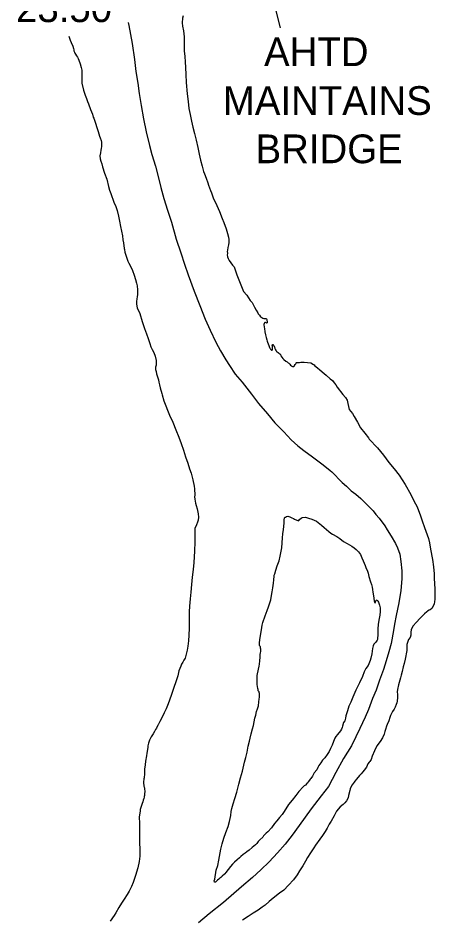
# Model space of a CAD drawing. Extents: x -939622 to -934222, y 1383701 to 1385301.
# Drawn here: x -935694.37 to -935675.96, y 1383989.81 to 1384029.55 of the extents above; entities that cross this region are included whole.
import ezdxf

# ---------------------------------------------------------------- set-up
doc = ezdxf.new("R2010")
doc.units = 0
for name, color, linetype in [('Level 25', 7, 'Continuous'), ('Level 3', 7, 'Continuous'), ('Level 9', 7, 'Continuous')]:
    doc.layers.add(name, color=color, linetype=linetype)

msp = doc.modelspace()

# ---------------------------------------------------------------- linework, layer by layer
at = {"layer": 'Level 25'}
msp.add_lwpolyline([(-935686.242, 1384037.936), (-935683.946, 1384033.645), (-935682.798, 1384029.112)], dxfattribs=at)
at = {"layer": 'Level 3'}
for points in [[(-935689.503, 1384029.344), (-935689.481, 1384029.22), (-935689.332, 1384028.427), (-935689.229, 1384027.711), (-935689.163, 1384027.186), (-935689.079, 1384026.665), (-935689.015, 1384026.213), (-935688.928, 1384025.689), (-935688.824, 1384025.099), (-935688.705, 1384024.529), (-935688.566, 1384023.916), (-935688.457, 1384023.52), (-935688.301, 1384023.005), (-935688.161, 1384022.498), (-935688.06, 1384022.068), (-935687.938, 1384021.585), (-935687.776, 1384021.064), (-935687.599, 1384020.529), (-935687.38, 1384019.781), (-935687.179, 1384019.187), (-935687.017, 1384018.675), (-935686.858, 1384018.208), (-935686.595, 1384017.495), (-935686.347, 1384016.851), (-935686.113, 1384016.252), (-935685.892, 1384015.767), (-935685.64, 1384015.234), (-935685.435, 1384014.851), (-935685.186, 1384014.46), (-935685.026, 1384014.207), (-935684.776, 1384013.82), (-935684.477, 1384013.473), (-935684.065, 1384012.941), (-935683.752, 1384012.535), (-935683.352, 1384012.072), (-935683.022, 1384011.682), (-935682.636, 1384011.275), (-935682.304, 1384010.927), (-935682.011, 1384010.659), (-935681.751, 1384010.458), (-935681.368, 1384010.175), (-935680.898, 1384009.824), (-935680.582, 1384009.577), (-935680.513, 1384009.514), (-935680.056, 1384009.044), (-935679.869, 1384008.877), (-935679.654, 1384008.666), (-935679.456, 1384008.52), (-935679.236, 1384008.339), (-935678.954, 1384008.052), (-935678.688, 1384007.791), (-935678.562, 1384007.622), (-935678.417, 1384007.465), (-935678.173, 1384007.128), (-935678.061, 1384006.952), (-935677.885, 1384006.679), (-935677.7, 1384006.349), (-935677.612, 1384006.159), (-935677.516, 1384005.877), (-935677.458, 1384005.551), (-935677.427, 1384005.136), (-935677.428, 1384004.789), (-935677.47, 1384004.272), (-935677.556, 1384003.726), (-935677.666, 1384003.176), (-935677.74, 1384002.785), (-935677.783, 1384002.512), (-935677.895, 1384001.94), (-935678, 1384001.565), (-935678.117, 1384001.169), (-935678.23, 1384000.791), (-935678.4, 1384000.316), (-935678.554, 1383999.879), (-935678.719, 1383999.505), (-935678.9, 1383999.018), (-935679.046, 1383998.675), (-935679.269, 1383998.187), (-935679.455, 1383997.814)], [(-935679.455, 1383997.814), (-935679.646, 1383997.418), (-935679.993, 1383996.858), (-935680.34, 1383996.238), (-935680.663, 1383995.619), (-935680.977, 1383995.2), (-935681.422, 1383994.63), (-935681.95, 1383993.891), (-935682.257, 1383993.469), (-935682.574, 1383993.067), (-935682.907, 1383992.689), (-935683.273, 1383992.295), (-935683.645, 1383991.936), (-935684.013, 1383991.608), (-935684.503, 1383991.187), (-935685.298, 1383990.501), (-935685.926, 1383989.996), (-935686.396, 1383989.6)]]:
    msp.add_lwpolyline(points, dxfattribs=at)
at = {"layer": 'Level 9'}
for points in [[(-935687.077, 1384029.649), (-935687.105, 1384029.536), (-935687.127, 1384029.331), (-935687.109, 1384029.184), (-935687.065, 1384028.98), (-935687.031, 1384028.72), (-935687.039, 1384028.487), (-935687.026, 1384028.096), (-935687.01, 1384027.843), (-935686.989, 1384027.615), (-935686.973, 1384027.363), (-935686.964, 1384027.056), (-935686.952, 1384026.694), (-935686.903, 1384026.208), (-935686.862, 1384025.869), (-935686.82, 1384025.557), (-935686.769, 1384025.282), (-935686.716, 1384025.001), (-935686.655, 1384024.735), (-935686.574, 1384024.452), (-935686.499, 1384024.151), (-935686.426, 1384023.831), (-935686.366, 1384023.535), (-935686.305, 1384023.276), (-935686.234, 1384023.001), (-935686.177, 1384022.775), (-935686.136, 1384022.665), (-935686.06, 1384022.478), (-935685.992, 1384022.276), (-935685.957, 1384022.166), (-935685.873, 1384021.931), (-935685.833, 1384021.83), (-935685.746, 1384021.608), (-935685.594, 1384021.273), (-935685.475, 1384021.004), (-935685.349, 1384020.704), (-935685.276, 1384020.526), (-935685.178, 1384020.241), (-935685.119, 1384020.039), (-935685.079, 1384019.877), (-935685.063, 1384019.767), (-935685.054, 1384019.631), (-935685.068, 1384019.534), (-935685.103, 1384019.418), (-935685.119, 1384019.3), (-935685.129, 1384019.239), (-935685.122, 1384019.161), (-935685.122, 1384019.155), (-935685.135, 1384019.095), (-935685.125, 1384019.011), (-935685.092, 1384018.931), (-935685.052, 1384018.839), (-935684.892, 1384018.643), (-935684.831, 1384018.567), (-935684.789, 1384018.473), (-935684.709, 1384018.214), (-935684.406, 1384017.469), (-935684.262, 1384017.307), (-935684.118, 1384017.083), (-935684.071, 1384017.034), (-935684.033, 1384016.984), (-935683.984, 1384016.902), (-935683.955, 1384016.84), (-935683.932, 1384016.789), (-935683.851, 1384016.648), (-935683.787, 1384016.533), (-935683.758, 1384016.492), (-935683.713, 1384016.428), (-935683.657, 1384016.358), (-935683.601, 1384016.324), (-935683.555, 1384016.292), (-935683.512, 1384016.279), (-935683.485, 1384016.28), (-935683.465, 1384016.284), (-935683.422, 1384016.277), (-935683.404, 1384016.265), (-935683.385, 1384016.239), (-935683.384, 1384016.23)], [(-935692.131, 1384028.744), (-935692.116, 1384028.706), (-935692.063, 1384028.576), (-935692.017, 1384028.469), (-935691.956, 1384028.306), (-935691.922, 1384028.202), (-935691.91, 1384028.139), (-935691.9, 1384028.094), (-935691.883, 1384028.047), (-935691.857, 1384027.996), (-935691.825, 1384027.947), (-935691.786, 1384027.885), (-935691.744, 1384027.814), (-935691.715, 1384027.761), (-935691.679, 1384027.687), (-935691.619, 1384027.521), (-935691.576, 1384027.357), (-935691.559, 1384027.24), (-935691.548, 1384026.951), (-935691.549, 1384026.677), (-935691.476, 1384026.369), (-935691.407, 1384026.146), (-935691.353, 1384025.995), (-935691.306, 1384025.867), (-935691.26, 1384025.754), (-935691.166, 1384025.511), (-935691.082, 1384025.3), (-935691.047, 1384025.178), (-935691.027, 1384025.122), (-935690.955, 1384024.905), (-935690.891, 1384024.711), (-935690.836, 1384024.539), (-935690.77, 1384024.333), (-935690.744, 1384024.265), (-935690.705, 1384024.137), (-935690.688, 1384024.071), (-935690.679, 1384023.994), (-935690.677, 1384023.876), (-935690.697, 1384023.788), (-935690.707, 1384023.718), (-935690.735, 1384023.593), (-935690.753, 1384023.463), (-935690.742, 1384023.328), (-935690.717, 1384023.232), (-935690.676, 1384023.114), (-935690.644, 1384022.985), (-935690.552, 1384022.703), (-935690.445, 1384022.427), (-935690.372, 1384022.116), (-935690.333, 1384021.949)], [(-935690.333, 1384021.949), (-935690.278, 1384021.794), (-935690.137, 1384021.42), (-935690.054, 1384021.225), (-935689.999, 1384021.043), (-935689.938, 1384020.799), (-935689.887, 1384020.575), (-935689.842, 1384020.338), (-935689.801, 1384020.135), (-935689.76, 1384019.938), (-935689.735, 1384019.761), (-935689.717, 1384019.617), (-935689.683, 1384019.377), (-935689.675, 1384019.326), (-935689.649, 1384019.204), (-935689.614, 1384019.079), (-935689.584, 1384018.993), (-935689.516, 1384018.811), (-935689.477, 1384018.729), (-935689.367, 1384018.54), (-935689.311, 1384018.404), (-935689.246, 1384018.202), (-935689.184, 1384017.999), (-935689.138, 1384017.835), (-935689.112, 1384017.719), (-935689.093, 1384017.545), (-935689.094, 1384017.472), (-935689.097, 1384017.334), (-935689.103, 1384017.255), (-935689.119, 1384017.134), (-935689.133, 1384017.04), (-935689.137, 1384016.91), (-935689.104, 1384016.752), (-935688.991, 1384016.497), (-935688.882, 1384016.155), (-935688.785, 1384015.836), (-935688.698, 1384015.611), (-935688.623, 1384015.4), (-935688.548, 1384015.177), (-935688.498, 1384015.034), (-935688.441, 1384014.907), (-935688.379, 1384014.774), (-935688.319, 1384014.625), (-935688.277, 1384014.485), (-935688.276, 1384014.458), (-935688.271, 1384014.323), (-935688.276, 1384014.226), (-935688.286, 1384014.181), (-935688.293, 1384014.126), (-935688.292, 1384014.03), (-935688.274, 1384013.949), (-935688.251, 1384013.838), (-935688.23, 1384013.755), (-935688.172, 1384013.567), (-935688.15, 1384013.472), (-935688.121, 1384013.349), (-935688.098, 1384013.227), (-935688.024, 1384012.965), (-935688.007, 1384012.917), (-935687.928, 1384012.652), (-935687.677, 1384012.017), (-935687.535, 1384011.7), (-935687.405, 1384011.371), (-935687.275, 1384011.042), (-935687.168, 1384010.757), (-935687.063, 1384010.469), (-935686.967, 1384010.171), (-935686.875, 1384009.895), (-935686.796, 1384009.645), (-935686.725, 1384009.446), (-935686.65, 1384009.153), (-935686.594, 1384008.878), (-935686.575, 1384008.768), (-935686.56, 1384008.476), (-935686.572, 1384008.406), (-935686.565, 1384008.298), (-935686.552, 1384008.217), (-935686.528, 1384008.134), (-935686.497, 1384008.026), (-935686.461, 1384007.88), (-935686.413, 1384007.656), (-935686.404, 1384007.515), (-935686.417, 1384007.379), (-935686.44, 1384007.293), (-935686.49, 1384007.174), (-935686.558, 1384007.014), (-935686.567, 1384006.715), (-935686.564, 1384006.423), (-935686.578, 1384006.01), (-935686.606, 1384005.511), (-935686.633, 1384005.206), (-935686.673, 1384004.864), (-935686.711, 1384004.534), (-935686.736, 1384004.204), (-935686.763, 1384003.899), (-935686.792, 1384003.581), (-935686.806, 1384003.33), (-935686.812, 1384003.11), (-935686.812, 1384002.875), (-935686.813, 1384002.61), (-935686.828, 1384002.305)], [(-935683.384, 1384016.23), (-935683.377, 1384016.191), (-935683.37, 1384016.161), (-935683.363, 1384016.14), (-935683.365, 1384016.116), (-935683.37, 1384016.095), (-935683.393, 1384016.082), (-935683.418, 1384016.096), (-935683.445, 1384016.104), (-935683.466, 1384016.1), (-935683.481, 1384016.093), (-935683.498, 1384016.063), (-935683.517, 1384016.023), (-935683.497, 1384015.906), (-935683.492, 1384015.837), (-935683.468, 1384015.693), (-935683.445, 1384015.561), (-935683.419, 1384015.439), (-935683.385, 1384015.341), (-935683.364, 1384015.284), (-935683.347, 1384015.234), (-935683.317, 1384015.16), (-935683.287, 1384015.086), (-935683.26, 1384014.999), (-935683.244, 1384014.97), (-935683.231, 1384014.952), (-935683.215, 1384014.929), (-935683.199, 1384014.911), (-935683.181, 1384014.891), (-935683.174, 1384014.885), (-935683.165, 1384014.886), (-935683.156, 1384014.889), (-935683.15, 1384014.889), (-935683.145, 1384014.892), (-935683.139, 1384014.899), (-935683.133, 1384014.905), (-935683.131, 1384014.92), (-935683.129, 1384014.953), (-935683.134, 1384015.001), (-935683.136, 1384015.059), (-935683.141, 1384015.104), (-935683.136, 1384015.125), (-935683.133, 1384015.128), (-935683.124, 1384015.131), (-935683.106, 1384015.129), (-935683.097, 1384015.117), (-935683.08, 1384015.088), (-935683.061, 1384015.047), (-935683.051, 1384015.029), (-935683.024, 1384014.961), (-935682.995, 1384014.892), (-935682.972, 1384014.854), (-935682.95, 1384014.831), (-935682.922, 1384014.814), (-935682.888, 1384014.788), (-935682.848, 1384014.757), (-935682.811, 1384014.722), (-935682.786, 1384014.699), (-935682.771, 1384014.639), (-935682.72, 1384014.569), (-935682.676, 1384014.52), (-935682.627, 1384014.47), (-935682.537, 1384014.405), (-935682.487, 1384014.371), (-935682.435, 1384014.33), (-935682.41, 1384014.304), (-935682.366, 1384014.261), (-935682.332, 1384014.223), (-935682.3, 1384014.185), (-935682.284, 1384014.171), (-935682.248, 1384014.157), (-935682.212, 1384014.156), (-935682.209, 1384014.156), (-935682.2, 1384014.162), (-935682.165, 1384014.194), (-935682.154, 1384014.212), (-935682.129, 1384014.249), (-935682.103, 1384014.287), (-935682.092, 1384014.305), (-935682.081, 1384014.33), (-935682.069, 1384014.336), (-935682.054, 1384014.34), (-935682.015, 1384014.344), (-935681.97, 1384014.34), (-935681.934, 1384014.342), (-935681.886, 1384014.347), (-935681.845, 1384014.354), (-935681.737, 1384014.353), (-935681.444, 1384014.319), (-935681.325, 1384014.255), (-935681.299, 1384014.229), (-935681.265, 1384014.197), (-935681.151, 1384014.111), (-935681.042, 1384014.016), (-935680.853, 1384013.858), (-935680.765, 1384013.777), (-935680.579, 1384013.622), (-935680.489, 1384013.538), (-935680.413, 1384013.448), (-935680.337, 1384013.352), (-935680.279, 1384013.251)], [(-935680.279, 1384013.251), (-935680.023, 1384012.924), (-935679.909, 1384012.79), (-935679.839, 1384012.673), (-935679.8, 1384012.532), (-935679.744, 1384012.264), (-935679.602, 1384012.088), (-935679.525, 1384011.956), (-935679.383, 1384011.709), (-935679.244, 1384011.455), (-935679.048, 1384011.213), (-935678.899, 1384011.011), (-935678.866, 1384010.955), (-935678.494, 1384010.569), (-935678.235, 1384010.248), (-935677.988, 1384009.924), (-935677.758, 1384009.65), (-935677.542, 1384009.363), (-935677.28, 1384008.949), (-935677.019, 1384008.504), (-935676.891, 1384008.229), (-935676.748, 1384007.961), (-935676.591, 1384007.575), (-935676.522, 1384007.355), (-935676.418, 1384007.061), (-935676.357, 1384006.894), (-935676.248, 1384006.564), (-935676.204, 1384006.379), (-935676.151, 1384006.098), (-935676.069, 1384005.64), (-935676.027, 1384005.322), (-935675.999, 1384005.007), (-935675.987, 1384004.794), (-935675.982, 1384004.592), (-935675.956, 1384004.31), (-935675.956, 1384004.153), (-935675.961, 1384003.987), (-935675.966, 1384003.887), (-935675.98, 1384003.775), (-935675.997, 1384003.687), (-935676.027, 1384003.604), (-935676.096, 1384003.472), (-935676.176, 1384003.424), (-935676.211, 1384003.401), (-935676.281, 1384003.362), (-935676.319, 1384003.33), (-935676.423, 1384003.239), (-935676.622, 1384003.038), (-935676.769, 1384002.875), (-935676.938, 1384002.693), (-935677.01, 1384002.54), (-935677.018, 1384002.428), (-935677.024, 1384002.295), (-935677.059, 1384002.194), (-935677.122, 1384002.11), (-935677.203, 1384001.896), (-935677.205, 1384001.625), (-935677.273, 1384001.248), (-935677.319, 1384001.047), (-935677.356, 1384000.907), (-935677.413, 1384000.691), (-935677.455, 1384000.539), (-935677.486, 1384000.414), (-935677.561, 1384000.106), (-935677.613, 1383999.908), (-935677.621, 1383999.803), (-935677.619, 1383999.682), (-935677.613, 1383999.544), (-935677.628, 1383999.389), (-935677.646, 1383999.313), (-935677.667, 1383999.234), (-935677.71, 1383999.127), (-935677.758, 1383999.034), (-935677.831, 1383998.926), (-935677.918, 1383998.76), (-935677.947, 1383998.665), (-935677.992, 1383998.513), (-935678.061, 1383998.356), (-935678.096, 1383998.276), (-935678.136, 1383998.142), (-935678.165, 1383998.044), (-935678.202, 1383997.925), (-935678.277, 1383997.775), (-935678.384, 1383997.602), (-935678.521, 1383997.415), (-935678.623, 1383997.197), (-935678.727, 1383996.952), (-935678.779, 1383996.808), (-935678.832, 1383996.718), (-935678.858, 1383996.693), (-935678.915, 1383996.613), (-935678.984, 1383996.468), (-935679.087, 1383996.343), (-935679.141, 1383996.26), (-935679.219, 1383996.181), (-935679.29, 1383996.103), (-935679.425, 1383995.95), (-935679.493, 1383995.854), (-935679.528, 1383995.807), (-935679.613, 1383995.686), (-935679.675, 1383995.59)], [(-935683.801, 1384000.592), (-935683.727, 1384000.926), (-935683.713, 1384001.014), (-935683.698, 1384001.169), (-935683.683, 1384001.332), (-935683.673, 1384001.444), (-935683.661, 1384001.523), (-935683.654, 1384001.577), (-935683.648, 1384001.644), (-935683.653, 1384001.689), (-935683.657, 1384001.731), (-935683.668, 1384001.779), (-935683.685, 1384001.814), (-935683.688, 1384001.82), (-935683.704, 1384001.856), (-935683.703, 1384001.97), (-935683.67, 1384002.194), (-935683.62, 1384002.531), (-935683.584, 1384002.746), (-935683.565, 1384002.859), (-935683.46, 1384003.158), (-935683.37, 1384003.397), (-935683.316, 1384003.547), (-935683.212, 1384003.862), (-935683.171, 1384004.05), (-935683.142, 1384004.22), (-935683.122, 1384004.387), (-935683.094, 1384004.599), (-935683.076, 1384004.741), (-935683.062, 1384004.902), (-935683.052, 1384004.953), (-935683.036, 1384005.014), (-935682.991, 1384005.173), (-935682.927, 1384005.356), (-935682.843, 1384005.58), (-935682.788, 1384005.79), (-935682.758, 1384005.939), (-935682.725, 1384006.154), (-935682.703, 1384006.372), (-935682.689, 1384006.604), (-935682.671, 1384006.768), (-935682.658, 1384006.883), (-935682.652, 1384006.95), (-935682.634, 1384007.11), (-935682.622, 1384007.246), (-935682.616, 1384007.322), (-935682.615, 1384007.385), (-935682.613, 1384007.418), (-935682.609, 1384007.446), (-935682.598, 1384007.479), (-935682.587, 1384007.498), (-935682.572, 1384007.507), (-935682.557, 1384007.517), (-935682.516, 1384007.54), (-935682.454, 1384007.554), (-935682.417, 1384007.538), (-935682.366, 1384007.525), (-935682.274, 1384007.486), (-935682.201, 1384007.459), (-935682.155, 1384007.428), (-935682.057, 1384007.384), (-935682.02, 1384007.358), (-935681.996, 1384007.353), (-935681.966, 1384007.369), (-935681.935, 1384007.404), (-935681.845, 1384007.477), (-935681.806, 1384007.499), (-935681.672, 1384007.514), (-935681.541, 1384007.471), (-935681.395, 1384007.419), (-935681.191, 1384007.337), (-935680.974, 1384007.156), (-935680.852, 1384007.056), (-935680.647, 1384006.874), (-935680.554, 1384006.803), (-935680.487, 1384006.763), (-935680.294, 1384006.662), (-935680.155, 1384006.566), (-935679.996, 1384006.433), (-935679.828, 1384006.347), (-935679.634, 1384006.225), (-935679.52, 1384006.163), (-935679.436, 1384006.085), (-935679.336, 1384005.975), (-935679.247, 1384005.855), (-935679.181, 1384005.719), (-935679.131, 1384005.585), (-935679.045, 1384005.375), (-935679.011, 1384005.286), (-935678.935, 1384005.12), (-935678.911, 1384005.034), (-935678.878, 1384004.893), (-935678.802, 1384004.652), (-935678.765, 1384004.542), (-935678.733, 1384004.423), (-935678.714, 1384004.315), (-935678.697, 1384004.195), (-935678.691, 1384004.126), (-935678.672, 1384004.025), (-935678.657, 1384003.95), (-935678.652, 1384003.905)], [(-935678.652, 1384003.905), (-935678.641, 1384003.836), (-935678.636, 1384003.806), (-935678.626, 1384003.779), (-935678.622, 1384003.755), (-935678.619, 1384003.743), (-935678.613, 1384003.738), (-935678.61, 1384003.735), (-935678.604, 1384003.735), (-935678.595, 1384003.744), (-935678.589, 1384003.748), (-935678.587, 1384003.76), (-935678.578, 1384003.778), (-935678.57, 1384003.803), (-935678.565, 1384003.824), (-935678.557, 1384003.842), (-935678.545, 1384003.852), (-935678.515, 1384003.856), (-935678.474, 1384003.804), (-935678.454, 1384003.756), (-935678.404, 1384003.623), (-935678.381, 1384003.503), (-935678.375, 1384003.343), (-935678.393, 1384003.186), (-935678.416, 1384003.031), (-935678.446, 1384002.876), (-935678.463, 1384002.776), (-935678.485, 1384002.586), (-935678.482, 1384002.426), (-935678.486, 1384002.302), (-935678.49, 1384002.172), (-935678.496, 1384002.112), (-935678.51, 1384002.084), (-935678.538, 1384002.038), (-935678.573, 1384001.997), (-935678.616, 1384001.953), (-935678.653, 1384001.904), (-935678.68, 1384001.824), (-935678.717, 1384001.708), (-935678.75, 1384001.478), (-935678.793, 1384001.286), (-935678.816, 1384001.18), (-935678.907, 1384000.965), (-935679.009, 1384000.822), (-935679.081, 1384000.678), (-935679.16, 1384000.476), (-935679.29, 1384000.196), (-935679.445, 1383999.867), (-935679.585, 1383999.557), (-935679.672, 1383999.337), (-935679.755, 1383999.161), (-935679.819, 1383998.954), (-935679.854, 1383998.865), (-935679.891, 1383998.74), (-935679.911, 1383998.637), (-935679.927, 1383998.576), (-935679.939, 1383998.512), (-935679.994, 1383998.45)], [(-935686.828, 1384002.305), (-935686.845, 1384002.051), (-935686.874, 1384001.811), (-935686.898, 1384001.642), (-935686.954, 1384001.407), (-935686.988, 1384001.282), (-935687.019, 1384001.236), (-935687.045, 1384001.202), (-935687.09, 1384001.115), (-935687.146, 1384001.026), (-935687.187, 1384000.934), (-935687.263, 1384000.72), (-935687.32, 1384000.506), (-935687.4, 1384000.244), (-935687.483, 1383999.996), (-935687.606, 1383999.639), (-935687.742, 1383999.272), (-935687.832, 1383999.051), (-935687.917, 1383998.867), (-935688.017, 1383998.658), (-935688.106, 1383998.491), (-935688.187, 1383998.337), (-935688.199, 1383998.322), (-935688.26, 1383998.202), (-935688.299, 1383998.14), (-935688.347, 1383998.048), (-935688.403, 1383997.949), (-935688.493, 1383997.816), (-935688.563, 1383997.671), (-935688.605, 1383997.528), (-935688.633, 1383997.418), (-935688.645, 1383997.342), (-935688.678, 1383997.097), (-935688.694, 1383996.976), (-935688.735, 1383996.736), (-935688.761, 1383996.569), (-935688.778, 1383996.387), (-935688.78, 1383996.204), (-935688.783, 1383996.14), (-935688.794, 1383996.046), (-935688.802, 1383996.004), (-935688.812, 1383995.952), (-935688.816, 1383995.913), (-935688.826, 1383995.852), (-935688.826, 1383995.798), (-935688.825, 1383995.756), (-935688.819, 1383995.681), (-935688.808, 1383995.639), (-935688.801, 1383995.606), (-935688.794, 1383995.588), (-935688.79, 1383995.564), (-935688.778, 1383995.492), (-935688.775, 1383995.423), (-935688.777, 1383995.387), (-935688.78, 1383995.311), (-935688.784, 1383995.263), (-935688.782, 1383995.224), (-935688.793, 1383995.181), (-935688.8, 1383995.148), (-935688.819, 1383995.096), (-935688.84, 1383995.02), (-935688.861, 1383994.937), (-935688.882, 1383994.864), (-935688.934, 1383994.73), (-935688.971, 1383994.61), (-935688.983, 1383994.538), (-935689.014, 1383994.259), (-935689.009, 1383994), (-935689.01, 1383993.726), (-935689.007, 1383993.485), (-935689.001, 1383993.126), (-935688.99, 1383992.853), (-935688.993, 1383992.545), (-935689.023, 1383992.312), (-935689.077, 1383992.035), (-935689.183, 1383991.684), (-935689.286, 1383991.388), (-935689.359, 1383991.201), (-935689.459, 1383990.995), (-935689.546, 1383990.847), (-935689.676, 1383990.652), (-935689.798, 1383990.463), (-935689.919, 1383990.271), (-935690.057, 1383990.042), (-935690.127, 1383989.928), (-935690.297, 1383989.674)], [(-935684.076, 1383997.946), (-935684.012, 1383998.163), (-935683.976, 1383998.312), (-935683.938, 1383998.479), (-935683.908, 1383998.64), (-935683.874, 1383998.762), (-935683.836, 1383998.924), (-935683.796, 1383999.046), (-935683.756, 1383999.183), (-935683.747, 1383999.244), (-935683.743, 1383999.292), (-935683.737, 1383999.371), (-935683.728, 1383999.458), (-935683.709, 1383999.574), (-935683.706, 1383999.725), (-935683.717, 1383999.775), (-935683.721, 1383999.793), (-935683.749, 1383999.828), (-935683.756, 1383999.84), (-935683.759, 1383999.849), (-935683.77, 1383999.903), (-935683.777, 1383999.939), (-935683.799, 1384000.037), (-935683.803, 1384000.119), (-935683.812, 1384000.266), (-935683.811, 1384000.401), (-935683.804, 1384000.525), (-935683.801, 1384000.592)], [(-935679.994, 1383998.45), (-935680.035, 1383998.282), (-935680.06, 1383998.224), (-935680.09, 1383998.153), (-935680.129, 1383998.079), (-935680.267, 1383997.92), (-935680.329, 1383997.821), (-935680.374, 1383997.747), (-935680.437, 1383997.606), (-935680.499, 1383997.44), (-935680.572, 1383997.293), (-935680.636, 1383997.17), (-935680.717, 1383997.037), (-935680.825, 1383996.885), (-935680.917, 1383996.782), (-935680.999, 1383996.661), (-935681.084, 1383996.54), (-935681.132, 1383996.459), (-935681.179, 1383996.358), (-935681.285, 1383996.218), (-935681.366, 1383996.076), (-935681.437, 1383995.977), (-935681.465, 1383995.936), (-935681.497, 1383995.893), (-935681.557, 1383995.824), (-935681.576, 1383995.787), (-935681.617, 1383995.756), (-935681.68, 1383995.672), (-935681.727, 1383995.643), (-935681.779, 1383995.598), (-935681.969, 1383995.401), (-935682.097, 1383995.227), (-935682.269, 1383995.021), (-935682.423, 1383994.819), (-935682.62, 1383994.512), (-935682.708, 1383994.388), (-935682.823, 1383994.251), (-935682.943, 1383994.098), (-935683.037, 1383993.98), (-935683.183, 1383993.796), (-935683.341, 1383993.624), (-935683.41, 1383993.552), (-935683.526, 1383993.439), (-935683.565, 1383993.38), (-935683.69, 1383993.266), (-935683.764, 1383993.188), (-935683.821, 1383993.11), (-935683.888, 1383993.041), (-935684.024, 1383992.921), (-935684.166, 1383992.804), (-935684.259, 1383992.734), (-935684.338, 1383992.679), (-935684.429, 1383992.616), (-935684.524, 1383992.533), (-935684.594, 1383992.47), (-935684.686, 1383992.382), (-935684.805, 1383992.284), (-935684.898, 1383992.19), (-935684.987, 1383992.087), (-935685.092, 1383991.956), (-935685.189, 1383991.825), (-935685.241, 1383991.766), (-935685.258, 1383991.75), (-935685.357, 1383991.662), (-935685.411, 1383991.608), (-935685.461, 1383991.567), (-935685.502, 1383991.535), (-935685.562, 1383991.479), (-935685.614, 1383991.431), (-935685.635, 1383991.412), (-935685.655, 1383991.399), (-935685.673, 1383991.393), (-935685.7, 1383991.401), (-935685.702, 1383991.449), (-935685.684, 1383991.525), (-935685.619, 1383991.925), (-935685.553, 1383992.133), (-935685.496, 1383992.367), (-935685.44, 1383992.689), (-935685.408, 1383992.859), (-935685.354, 1383993.081), (-935685.28, 1383993.335), (-935685.188, 1383993.585), (-935685.096, 1383993.848), (-935685.027, 1383994.071), (-935684.978, 1383994.338), (-935684.955, 1383994.511), (-935684.933, 1383994.645), (-935684.873, 1383994.861), (-935684.798, 1383995.084), (-935684.71, 1383995.362), (-935684.616, 1383995.721), (-935684.538, 1383996.002), (-935684.459, 1383996.294), (-935684.368, 1383996.699), (-935684.316, 1383996.903), (-935684.256, 1383997.134), (-935684.201, 1383997.405), (-935684.155, 1383997.615), (-935684.125, 1383997.758), (-935684.076, 1383997.946)], [(-935679.675, 1383995.59), (-935679.705, 1383995.52), (-935679.723, 1383995.45), (-935679.774, 1383995.227), (-935679.797, 1383995.118), (-935679.864, 1383994.986), (-935679.941, 1383994.898), (-935680.007, 1383994.826), (-935680.141, 1383994.718), (-935680.299, 1383994.531), (-935680.416, 1383994.327), (-935680.545, 1383994.096), (-935680.632, 1383993.951), (-935680.722, 1383993.782), (-935680.809, 1383993.63), (-935680.93, 1383993.454), (-935681.038, 1383993.296), (-935681.229, 1383993.032), (-935681.314, 1383992.908), (-935681.452, 1383992.694), (-935681.582, 1383992.49), (-935681.677, 1383992.32), (-935681.795, 1383992.117), (-935681.933, 1383991.897), (-935682.049, 1383991.726), (-935682.202, 1383991.5), (-935682.424, 1383991.262), (-935682.625, 1383991.046), (-935682.827, 1383990.905), (-935683.1, 1383990.683), (-935683.28, 1383990.537), (-935683.46, 1383990.385), (-935683.594, 1383990.286), (-935683.766, 1383990.165), (-935683.983, 1383990.027), (-935684.211, 1383989.879), (-935684.459, 1383989.718)]]:
    msp.add_lwpolyline(points, dxfattribs=at)

# ---------------------------------------------------------------- texts
at = {"layer": 'Level 25'}
for s, p in [('23.50', (-935694.457, 1384029.368)), ('AHTD', (-935683.505, 1384027.424)), ('MAINTAINS', (-935685.325, 1384025.271)), ('BRIDGE', (-935683.881, 1384023.139))]:
    msp.add_text(s, height=1.2672, dxfattribs=at).set_placement(p)

doc.saveas('drawing.dxf')
